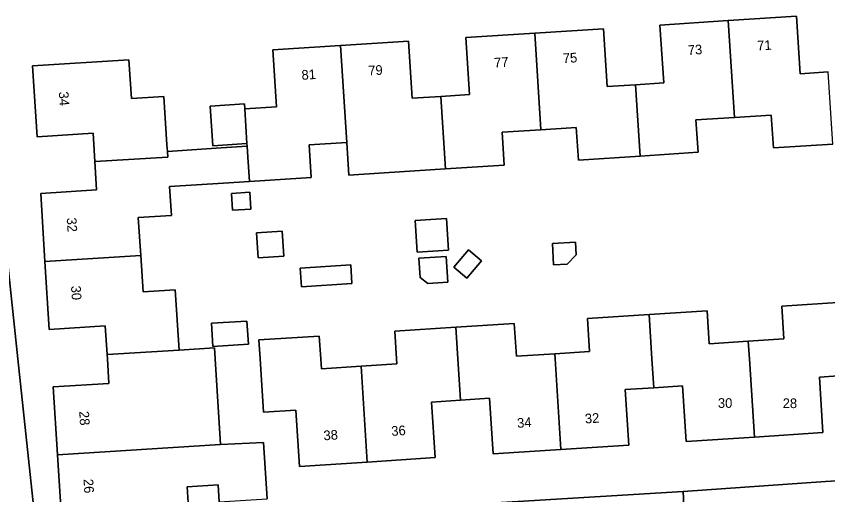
# Model space of a CAD drawing. Extents: x 159680 to 160786, y 387323 to 388340.
# Drawn here: x 160150.5 to 160234.3, y 388236 to 388285.4 of the extents above; entities that cross this region are included whole.
import ezdxf

# ---------------------------------------------------------------- set-up
doc = ezdxf.new("R2010")
doc.units = 0
for name, color, linetype in [('IMGEO_Erf', 7, 'Continuous'), ('IMGEO_Pand', 7, 'Continuous'), ('IMGEO_Pand_nummerreeks', 7, 'Continuous'), ('IMGEO_Voetpad_open', 7, 'Continuous')]:
    doc.layers.add(name, color=color, linetype=linetype)

msp = doc.modelspace()

# ---------------------------------------------------------------- linework, layer by layer
at = {"layer": 'IMGEO_Erf'}
for points in [[(160155.244, 388233.076), (160154.801, 388240.08), (160154.358, 388247.084), (160160.112, 388247.448), (160159.951, 388250), (160159.925, 388250.418), (160159.737, 388253.387), (160153.957, 388253.021), (160153.513, 388260.038), (160153.07, 388267.055), (160158.841, 388267.42), (160158.656, 388270.345), (160158.471, 388273.268), (160152.703, 388272.903), (160152.24, 388280.226), (160162.176, 388280.855), (160162.428, 388276.872), (160165.782, 388277.084), (160166.098, 388272.094), (160166.142, 388271.401), (160171.7, 388271.757), (160174.368, 388271.928), (160174.35, 388272.212), (160170.83, 388271.986), (160170.566, 388276.08), (160174.085, 388276.307), (160174.119, 388275.785), (160177.387, 388275.996), (160177.007, 388281.879), (160184.008, 388282.331), (160191.011, 388282.783), (160191.392, 388276.878), (160194.358, 388277.069), (160197.323, 388277.26), (160196.943, 388283.145), (160204.038, 388283.603), (160211.132, 388284.06), (160211.517, 388278.096), (160214.43, 388278.284), (160217.344, 388278.472), (160216.958, 388284.445), (160224, 388284.9), (160231.039, 388285.354), (160231.422, 388279.416), (160234.32, 388279.603)], [(160147.032, 388284.577), (160150.721, 388250), (160153.374, 388225.141), (160163.819, 388225.843), (160177.157, 388226.739), (160176.714, 388233.71), (160219.361, 388236.279), (160234.045, 388237.327), (160255.429, 388238.614), (160306.635, 388241.962), (160306.618, 388242.381), (160308.04, 388242.436), (160308.078, 388242.784), (160311.828, 388243.031)], [(160234.801, 388272.156), (160228.663, 388271.76), (160228.444, 388275.155), (160224.646, 388274.91), (160220.674, 388274.654), (160220.891, 388271.304), (160214.904, 388270.918), (160208.549, 388270.508), (160208.332, 388273.873), (160204.681, 388273.638), (160200.67, 388273.379), (160200.889, 388269.976), (160194.837, 388269.586), (160188.504, 388269.177), (160184.87, 388268.942), (160184.654, 388272.335), (160180.759, 388272.084), (160180.976, 388268.72), (160174.601, 388268.308), (160171.934, 388268.136), (160166.371, 388267.776), (160166.56, 388264.781), (160163.14, 388264.565), (160163.387, 388260.661), (160163.625, 388256.896), (160166.953, 388257.107), (160167.347, 388250.887), (160170.999, 388251.118), (160171.07, 388250), (160171.631, 388241.144), (160176.072, 388241.358), (160176.439, 388235.549)], [(160236.322, 388248.294), (160233.405, 388248.106), (160233.775, 388242.369), (160226.715, 388241.914), (160219.657, 388241.459), (160219.287, 388247.192), (160216.325, 388247.001), (160213.367, 388246.81), (160213.738, 388241.073), (160206.74, 388240.622), (160199.74, 388240.17), (160199.369, 388245.91), (160196.38, 388245.717), (160193.39, 388245.524), (160193.76, 388239.788), (160186.762, 388239.336), (160179.764, 388238.885), (160179.39, 388244.68), (160176.073, 388244.466), (160175.751, 388249.456), (160175.716, 388250), (160175.59, 388251.939), (160181.81, 388252.341), (160181.961, 388250), (160182.028, 388248.966), (160186.123, 388249.23), (160189.818, 388249.469), (160189.784, 388250), (160189.601, 388252.834), (160195.896, 388253.24), (160201.927, 388253.629), (160202.144, 388250.264), (160206.1, 388250.519), (160209.703, 388250.751), (160209.484, 388254.14), (160215.841, 388254.55), (160221.833, 388254.937), (160222.052, 388251.552), (160226.077, 388251.812), (160229.743, 388252.048), (160229.526, 388255.414), (160235.838, 388255.821)], [(160171.499, 388235.237), (160171.389, 388236.983), (160168.185, 388236.781), (160168.568, 388230.723)]]:
    msp.add_lwpolyline(points, dxfattribs=at)
for points in [[(160174.765, 388265.441), (160172.861, 388265.318), (160172.748, 388267.071), (160174.651, 388267.194)], [(160191.901, 388260.996), (160191.691, 388264.273), (160194.943, 388264.481), (160195.153, 388261.204)], [(160178.159, 388260.571), (160175.49, 388260.4), (160175.323, 388263), (160177.992, 388263.172)], [(160207.393, 388259.759), (160205.98, 388259.688), (160205.87, 388261.899), (160208.249, 388262.018), (160208.313, 388260.725)], [(160198.546, 388260.117), (160197.042, 388258.307), (160195.687, 388259.433), (160197.191, 388261.243)], [(160195.08, 388257.895), (160193.019, 388257.768), (160192.221, 388258.377), (160192.099, 388260.363), (160194.917, 388260.537)], [(160179.854, 388259.349), (160185.056, 388259.685), (160185.18, 388257.769), (160179.978, 388257.432)], [(160170.839, 388251.269), (160170.688, 388253.657), (160174.344, 388253.889), (160174.495, 388251.501)]]:
    msp.add_lwpolyline(points, close=True, dxfattribs=at)
at = {"layer": 'IMGEO_Pand'}
for points in [[(160234.32, 388279.603), (160231.422, 388279.416), (160231.039, 388285.354), (160224, 388284.9), (160224.646, 388274.91), (160228.444, 388275.155), (160228.663, 388271.76), (160234.801, 388272.156)], [(160214.904, 388270.918), (160220.891, 388271.304), (160220.674, 388274.654), (160224.646, 388274.91), (160224, 388284.9), (160216.958, 388284.445), (160217.344, 388278.472), (160214.43, 388278.284)], [(160204.038, 388283.603), (160196.943, 388283.145), (160197.323, 388277.26), (160194.358, 388277.069), (160194.837, 388269.586), (160200.889, 388269.976), (160200.67, 388273.379), (160204.681, 388273.638)], [(160204.681, 388273.638), (160208.332, 388273.873), (160208.549, 388270.508), (160214.904, 388270.918), (160214.43, 388278.284), (160211.517, 388278.096), (160211.132, 388284.06), (160204.038, 388283.603)], [(160194.837, 388269.586), (160194.358, 388277.069), (160191.392, 388276.878), (160191.011, 388282.783), (160184.008, 388282.331), (160184.654, 388272.335), (160184.87, 388268.942), (160188.504, 388269.177)], [(160184.008, 388282.331), (160177.007, 388281.879), (160177.387, 388275.996), (160174.119, 388275.785), (160174.35, 388272.212), (160174.368, 388271.928), (160174.441, 388270.796), (160174.601, 388268.308), (160180.976, 388268.72), (160180.759, 388272.084), (160184.654, 388272.335)], [(160166.142, 388271.401), (160166.098, 388272.094), (160165.782, 388277.084), (160162.428, 388276.872), (160162.176, 388280.855), (160152.24, 388280.226), (160152.703, 388272.903), (160158.471, 388273.268), (160158.656, 388270.345), (160166.178, 388270.821)], [(160174.119, 388275.785), (160174.085, 388276.307), (160170.566, 388276.08), (160170.83, 388271.986), (160174.35, 388272.212)], [(160166.371, 388267.776), (160171.934, 388268.136), (160174.601, 388268.308), (160174.441, 388270.796), (160174.368, 388271.928), (160171.7, 388271.757), (160166.142, 388271.401), (160166.178, 388270.821), (160158.656, 388270.345), (160158.841, 388267.42), (160153.07, 388267.055), (160153.513, 388260.038), (160163.387, 388260.661), (160163.14, 388264.565), (160166.56, 388264.781)], [(160172.748, 388267.071), (160172.861, 388265.318), (160174.765, 388265.441), (160174.651, 388267.194)], [(160191.691, 388264.273), (160191.901, 388260.996), (160195.153, 388261.204), (160194.943, 388264.481)], [(160175.323, 388263), (160175.49, 388260.4), (160178.159, 388260.571), (160177.992, 388263.172)], [(160205.98, 388259.688), (160207.393, 388259.759), (160208.313, 388260.725), (160208.249, 388262.018), (160205.87, 388261.899)], [(160195.687, 388259.433), (160197.042, 388258.307), (160198.546, 388260.117), (160197.191, 388261.243)], [(160167.347, 388250.887), (160166.953, 388257.107), (160163.625, 388256.896), (160163.387, 388260.661), (160153.513, 388260.038), (160153.957, 388253.021), (160159.737, 388253.387), (160159.925, 388250.418)], [(160192.099, 388260.363), (160192.221, 388258.377), (160193.019, 388257.768), (160195.08, 388257.895), (160194.917, 388260.537)], [(160179.854, 388259.349), (160179.978, 388257.432), (160185.18, 388257.769), (160185.056, 388259.685)], [(160235.838, 388255.821), (160229.526, 388255.414), (160229.743, 388252.048), (160226.077, 388251.812), (160226.194, 388250), (160226.715, 388241.914), (160233.775, 388242.369), (160233.405, 388248.106), (160236.322, 388248.294), (160236.212, 388250)], [(160215.841, 388254.55), (160209.484, 388254.14), (160209.703, 388250.751), (160206.1, 388250.519), (160206.133, 388250), (160206.74, 388240.622), (160213.738, 388241.073), (160213.367, 388246.81), (160216.325, 388247.001), (160216.132, 388250)], [(160216.132, 388250), (160216.325, 388247.001), (160219.287, 388247.192), (160219.657, 388241.459), (160226.715, 388241.914), (160226.194, 388250), (160226.077, 388251.812), (160222.052, 388251.552), (160221.833, 388254.937), (160215.841, 388254.55)], [(160170.839, 388251.269), (160174.495, 388251.501), (160174.344, 388253.889), (160170.688, 388253.657)], [(160196.104, 388250), (160196.38, 388245.717), (160199.369, 388245.91), (160199.74, 388240.17), (160206.74, 388240.622), (160206.133, 388250), (160206.1, 388250.519), (160202.144, 388250.264), (160201.927, 388253.629), (160195.896, 388253.24)], [(160195.896, 388253.24), (160189.601, 388252.834), (160189.784, 388250), (160189.818, 388249.469), (160186.123, 388249.23), (160186.762, 388239.336), (160193.76, 388239.788), (160193.39, 388245.524), (160196.38, 388245.717), (160196.104, 388250)], [(160186.123, 388249.23), (160182.028, 388248.966), (160181.961, 388250), (160181.81, 388252.341), (160175.59, 388251.939), (160175.716, 388250), (160175.751, 388249.456), (160176.073, 388244.466), (160179.39, 388244.68), (160179.764, 388238.885), (160186.762, 388239.336)], [(160171.07, 388250), (160170.999, 388251.118), (160167.347, 388250.887), (160159.925, 388250.418), (160159.951, 388250), (160160.112, 388247.448), (160154.358, 388247.084), (160154.801, 388240.08), (160171.631, 388241.144)], [(160168.568, 388230.723), (160168.185, 388236.781), (160171.389, 388236.983), (160171.499, 388235.237), (160176.439, 388235.549), (160176.072, 388241.358), (160171.631, 388241.144), (160154.801, 388240.08), (160155.244, 388233.076), (160160.965, 388233.438), (160161.167, 388230.255)]]:
    msp.add_lwpolyline(points, close=True, dxfattribs=at)
at = {"layer": 'IMGEO_Voetpad_open'}
for points in [[(160159.285, 388178.9), (160157.662, 388191.738), (160154.348, 388218.095), (160153.374, 388225.141), (160150.721, 388250), (160147.032, 388284.577)], [(160311.828, 388243.031), (160308.078, 388242.784), (160308.04, 388242.436), (160306.618, 388242.381), (160306.635, 388241.962), (160255.429, 388238.614), (160234.045, 388237.327), (160219.361, 388236.279), (160219.489, 388233.285)], [(160219.881, 388227.131), (160219.438, 388227.106), (160219.143, 388231.682), (160219.585, 388231.695), (160219.489, 388233.285), (160219.361, 388236.279), (160176.714, 388233.71), (160177.157, 388226.739), (160163.819, 388225.843), (160153.374, 388225.141), (160154.348, 388218.095)]]:
    msp.add_lwpolyline(points, dxfattribs=at)

# ---------------------------------------------------------------- texts
at = {"layer": 'IMGEO_Pand_nummerreeks'}
for s, rotation, p in [('71', 3.69361, (160227.019, 388281.808)), ('73', 3.69361, (160219.865, 388281.346)), ('77', 3.6897, (160199.877, 388280.048)), ('75', 3.6897, (160206.971, 388280.505)), ('79', 3.69349, (160186.897, 388279.231)), ('81', 3.69558, (160180.008, 388278.785)), ('34', 273.61774, (160154.934, 388277.548)), ('32', 273.61515, (160155.754, 388264.533)), ('30', 273.61649, (160156.198, 388257.51)), ('30', 359.79329, (160222.937, 388244.928)), ('28', 359.79329, (160229.62, 388244.904)), ('28', 273.61911, (160157.043, 388244.563)), ('32', 3.69099, (160209.249, 388243.309)), ('34', 3.69099, (160202.253, 388242.858)), ('38', 3.69152, (160182.279, 388241.573)), ('36', 3.69152, (160189.274, 388242.024)), ('26', 273.61911, (160157.485, 388237.562))]:
    msp.add_text(s, height=1, rotation=rotation, dxfattribs=at).set_placement(p)

doc.saveas('drawing.dxf')
